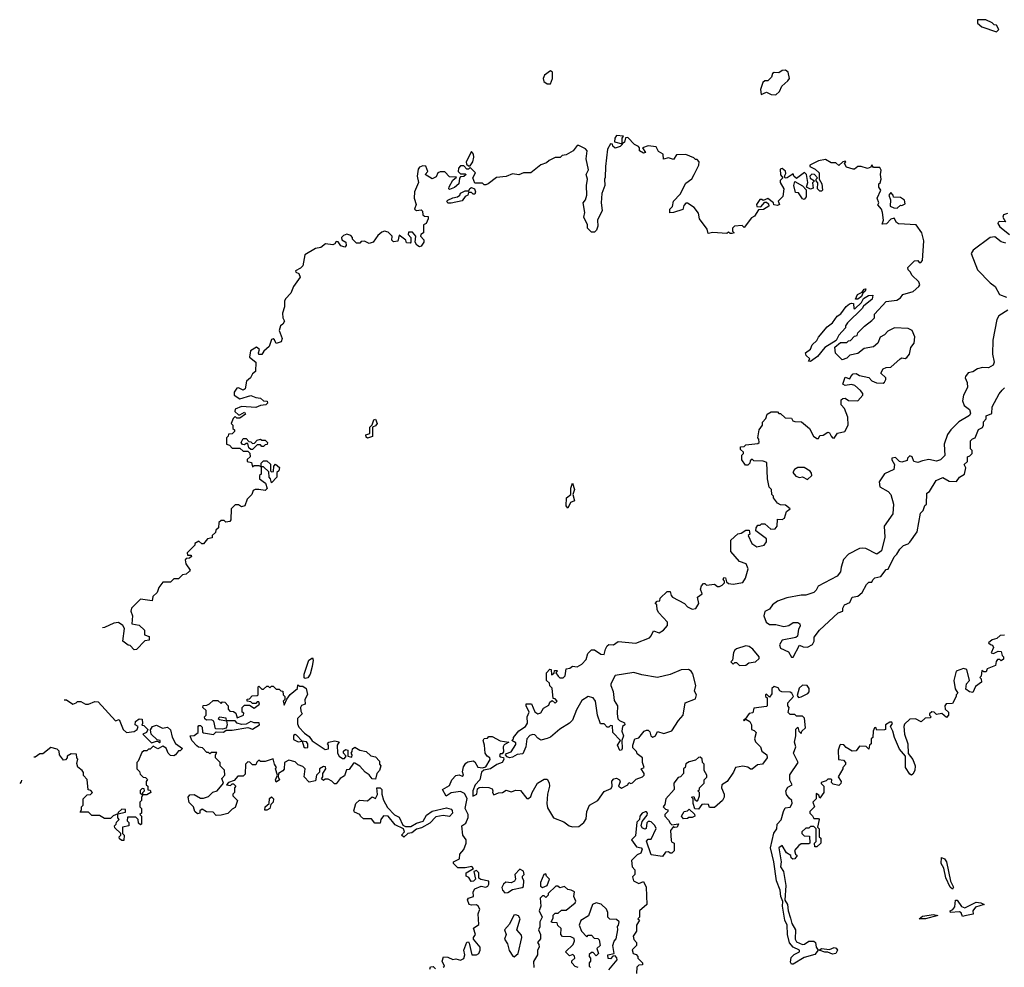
# Model space of a CAD drawing. Extents: x 2106670 to 2323771, y 35271 to 224896.
# Tile 367 of 419: x 2235748 to 2241994, y 188777 to 194787. Entities that reach past the tile are written whole.
import ezdxf

# ---------------------------------------------------------------- set-up
doc = ezdxf.new("R2010")
doc.units = 0

msp = doc.modelspace()

# ---------------------------------------------------------------- linework, layer by layer
at = {"layer": '0CON20XD'}
for points in [[(2241945, 194710), (2241958.8, 194725), (2241945, 194752.5), (2241930, 194755), (2241917.5, 194767.5), (2241877, 194787), (2241823.3, 194786.7), (2241823.3, 194765), (2241852.7, 194742.7), (2241945, 194710)], [(2239115, 194380), (2239127.5, 194415), (2239127.5, 194455), (2239115, 194462.5), (2239076.7, 194435), (2239068.8, 194415), (2239074, 194394), (2239095, 194380), (2239115, 194380)], [(2240545, 194310), (2240568.3, 194331.7), (2240582.5, 194365), (2240621.7, 194398.3), (2240632.5, 194415), (2240622.5, 194455), (2240606.9, 194466.9), (2240585, 194464), (2240565, 194450), (2240535, 194452.5), (2240523.3, 194445), (2240517, 194423), (2240495, 194400), (2240475, 194400), (2240462.3, 194387.7), (2240447.5, 194345), (2240451.7, 194311.7), (2240485, 194327.5), (2240515, 194312.5), (2240545, 194310)], [(2239105, 190440), (2239111.7, 190458.3), (2239125, 190470), (2239145, 190452.5), (2239156.7, 190465), (2239145, 190480), (2239131.7, 190481.7), (2239127, 190547), (2239111.7, 190561.7), (2239108.3, 190578.3), (2239090, 190595), (2239090, 190645), (2239111.7, 190668.3), (2239120, 190665), (2239121.7, 190631.7), (2239138.3, 190641.7), (2239141.7, 190658.3), (2239155, 190660), (2239160, 190655), (2239150, 190645), (2239163.6, 190623.6), (2239175, 190612.5), (2239195, 190612.5), (2239207.5, 190625), (2239215, 190670), (2239237, 190673), (2239255, 190687.5), (2239285, 190683.3), (2239315, 190700), (2239340.7, 190729.3), (2239353, 190767), (2239375, 190790), (2239395, 190790), (2239435, 190762.5), (2239455, 190760), (2239463.8, 190795), (2239474.2, 190815.8), (2239485, 190823.3), (2239515, 190822.5), (2239545, 190842.5), (2239656.4, 190833.6), (2239743, 190867), (2239755, 190880), (2239768.3, 190911.7), (2239805, 190897.5), (2239832.5, 190915), (2239857.5, 190945), (2239857.5, 190965), (2239802.5, 191025), (2239792.5, 191045), (2239790, 191075), (2239780, 191085), (2239791.7, 191098.3), (2239808.3, 191101.7), (2239811.7, 191118.3), (2239855, 191160), (2239875, 191160), (2239880, 191135), (2239890, 191125), (2239965, 191083.3), (2239985, 191063.3), (2240015, 191047.5), (2240038.3, 191051.7), (2240056.7, 191085), (2240047.5, 191125), (2240077.5, 191145), (2240067.5, 191175), (2240073, 191197), (2240085, 191210), (2240095, 191210), (2240105, 191200), (2240155, 191207.5), (2240175, 191192.5), (2240187, 191193), (2240205, 191200), (2240220, 191215), (2240220, 191225), (2240210, 191235), (2240215, 191250), (2240226.1, 191246.1), (2240231.7, 191221.7), (2240245, 191210), (2240275, 191207.5), (2240335, 191217.5), (2240353.3, 191245), (2240368.8, 191305), (2240356.7, 191335), (2240315, 191350), (2240260, 191415), (2240260, 191485), (2240303, 191527), (2240325, 191530), (2240355, 191550), (2240375, 191550), (2240380, 191525), (2240370, 191515), (2240393.3, 191465), (2240425, 191443.8), (2240470, 191455), (2240486.2, 191475), (2240486.7, 191495), (2240417.5, 191545), (2240420, 191565), (2240430, 191580), (2240445, 191580), (2240455, 191590), (2240475, 191590), (2240512.5, 191555), (2240541.2, 191558.8), (2240554, 191575), (2240555, 191620), (2240585, 191617.5), (2240600, 191625), (2240613.3, 191666.7), (2240636.7, 191685), (2240607, 191707), (2240575, 191710), (2240555, 191720), (2240530, 191755), (2240530, 191765), (2240520, 191775), (2240517, 191807), (2240503, 191823), (2240492.5, 191875), (2240488.3, 191978.3), (2240465, 191987.5), (2240405, 191990), (2240395, 192000), (2240381.7, 191988.3), (2240380, 191975), (2240368.3, 191961.7), (2240351.7, 191961.7), (2240330, 191995), (2240330, 192025), (2240340, 192035), (2240340, 192045), (2240321.7, 192061.7), (2240321.7, 192078.3), (2240345, 192080), (2240355, 192090), (2240431.7, 192098.3), (2240440, 192105), (2240437, 192127), (2240430, 192135), (2240440, 192185), (2240460, 192215), (2240460, 192235), (2240481.7, 192258.3), (2240490, 192285), (2240515, 192300), (2240555, 192300), (2240565, 192290), (2240575, 192290), (2240605, 192262.5), (2240645, 192260), (2240653.6, 192243.6), (2240665, 192237.5), (2240707, 192237), (2240757.5, 192195), (2240783.3, 192145), (2240805, 192130), (2240815, 192130), (2240825, 192150), (2240845, 192152.5), (2240875, 192170), (2240886.4, 192166.4), (2240896, 192146), (2240904.4, 192134.4), (2240915, 192132), (2240936, 192164), (2240982.5, 192175), (2241003.3, 192215), (2241002.5, 192265), (2240980.7, 192320.7), (2240960, 192345), (2240960, 192375), (2240970, 192385), (2240985, 192387.5), (2241005, 192372.5), (2241065, 192370), (2241097.5, 192405), (2241096.7, 192416.7), (2241082.5, 192435), (2241046.1, 192466.1), (2241025, 192473.3), (2240985, 192467.5), (2240970, 192475), (2240985, 192520), (2241015, 192510), (2241020, 192525), (2241035, 192540), (2241055, 192542.5), (2241075, 192531.2), (2241135, 192517.5), (2241155, 192496.2), (2241184.2, 192484.2), (2241225, 192481.2), (2241235, 192487.5), (2241243.3, 192505), (2241242.5, 192515), (2241211.2, 192545), (2241225, 192572.5), (2241245, 192581.2), (2241275, 192583.3), (2241333, 192637), (2241345, 192642.5), (2241365, 192637.5), (2241376.4, 192643.6), (2241392.5, 192665), (2241401.7, 192708.3), (2241423.3, 192735), (2241426.7, 192775), (2241410, 192815), (2241385, 192827.5), (2241298.3, 192831.7), (2241255, 192812.5), (2241235, 192787.5), (2241207, 192773), (2241192.5, 192735), (2241165, 192712.5), (2241105, 192702.5), (2241065, 192670), (2241015, 192660), (2240995, 192640), (2240965, 192630), (2240923, 192673), (2240920, 192710), (2240955, 192740), (2240995, 192740), (2241005, 192750), (2241018.3, 192751.7), (2241045, 192780), (2241060, 192785), (2241065, 192800), (2241107, 192843), (2241155, 192880), (2241170, 192895), (2241171.7, 192918.3), (2241245, 193000), (2241311.7, 193008.3), (2241336.4, 193023.6), (2241350, 193045), (2241415.9, 193064.1), (2241452.5, 193095), (2241457.5, 193105), (2241452.5, 193125), (2241407, 193167), (2241400, 193185), (2241385, 193200), (2241382.5, 193215), (2241425, 193257.5), (2241445, 193260), (2241455, 193247.5), (2241465, 193247.5), (2241475, 193260), (2241483.8, 193385), (2241471.2, 193435), (2241435, 193486.7), (2241323, 193493), (2241310.7, 193500.7), (2241295, 193527.5), (2241275, 193522.5), (2241246.7, 193493.3), (2241220, 193490), (2241227.5, 193515), (2241222.5, 193565), (2241216.2, 193585), (2241193, 193613), (2241197.5, 193625), (2241188, 193655), (2241210, 193705), (2241197.5, 193725), (2241197.5, 193745), (2241206.7, 193753.3), (2241212.5, 193775), (2241208.8, 193805), (2241213, 193833), (2241205, 193850), (2241165, 193850), (2241155, 193867.5), (2241148.3, 193851.7), (2241126.4, 193843.6), (2241086.4, 193856.4), (2241065, 193856.7), (2241045, 193840), (2241035, 193840), (2240992.3, 193852.3), (2240980, 193875), (2240990, 193885), (2240985, 193890), (2240970, 193885), (2240945, 193862.5), (2240925, 193880), (2240895, 193880), (2240859.3, 193899.3), (2240815, 193892.5), (2240760, 193865), (2240760, 193855), (2240795, 193840), (2240820, 193815), (2240820, 193775), (2240837.5, 193745), (2240840, 193705), (2240835, 193700), (2240825, 193700), (2240810, 193715), (2240811.7, 193751.7), (2240800, 193765), (2240800, 193775), (2240810, 193785), (2240790, 193805), (2240773, 193807), (2240760, 193795), (2240761.7, 193781.7), (2240790, 193765), (2240778.3, 193751.7), (2240781.7, 193718.3), (2240765, 193712.5), (2240740, 193725), (2240747.5, 193755), (2240740, 193805), (2240727, 193817), (2240675, 193780), (2240660, 193795), (2240655, 193810), (2240617, 193783), (2240605, 193782.5), (2240600, 193795), (2240609.3, 193810.7), (2240606.1, 193826.1), (2240585, 193842.5), (2240571.7, 193838.3), (2240573.6, 193803.6), (2240590, 193785), (2240573, 193767), (2240572.5, 193755), (2240596.2, 193715), (2240590, 193665), (2240560, 193635), (2240567.5, 193615), (2240555, 193607.5), (2240533, 193613), (2240530, 193625), (2240495, 193652.5), (2240465, 193640), (2240457, 193647), (2240443.9, 193646.1), (2240422.5, 193615), (2240425, 193602.5), (2240450, 193600), (2240475, 193630), (2240485, 193630), (2240498.3, 193618.3), (2240500, 193605), (2240467, 193583), (2240435, 193580), (2240409.3, 193540.7), (2240390.7, 193529.3), (2240345, 193470), (2240331.7, 193481.7), (2240281.7, 193478.3), (2240270, 193465), (2240270, 193445), (2240280, 193435), (2240265, 193430), (2240255, 193430), (2240245, 193440), (2240235, 193430), (2240145, 193437.5), (2240115, 193430), (2240108.3, 193458.3), (2240060, 193525), (2240055, 193560), (2240027.5, 193595), (2239985, 193622.5), (2239975, 193622.5), (2239961.7, 193608.3), (2239955, 193582.5), (2239895, 193563.3), (2239871.7, 193561.7), (2239872.5, 193585), (2239888.8, 193601.2), (2239895.8, 193635), (2239938.6, 193681.4), (2239975, 193750), (2240012.9, 193777.1), (2240026, 193805), (2240056.7, 193865), (2240057.5, 193885), (2240045, 193900), (2240035, 193900), (2240025, 193910), (2239975, 193932.5), (2239915, 193930), (2239895, 193900), (2239865, 193910), (2239832.5, 193902.5), (2239830, 193935), (2239800.7, 193950.7), (2239785, 193980), (2239735, 193986.7), (2239700, 193975), (2239717.5, 193945), (2239705, 193940), (2239680, 193955), (2239680, 193975), (2239673, 193983), (2239647.5, 193995), (2239605, 194040), (2239591.7, 194038.3), (2239585, 194010), (2239570, 194000), (2239570, 194035), (2239578.3, 194048.3), (2239535, 194052.5), (2239522.5, 194035), (2239521.7, 194011.7), (2239570, 194000), (2239570, 193995), (2239557, 193983), (2239525, 193972.5), (2239510, 193985), (2239508.3, 193998.3), (2239495, 194000), (2239476.7, 193965), (2239463.8, 193855), (2239463, 193787), (2239457.5, 193775), (2239460, 193735), (2239441.2, 193685), (2239436.7, 193625), (2239443, 193577), (2239412.5, 193515), (2239416.4, 193476.4), (2239407, 193453), (2239395, 193440), (2239375, 193440), (2239350, 193465), (2239350, 193485), (2239327.5, 193535), (2239332.5, 193565), (2239322.5, 193625), (2239336.7, 193645), (2239346.2, 193675), (2239343.8, 193735), (2239350, 193775), (2239341.2, 193805), (2239356, 193835), (2239342.5, 193905), (2239347.5, 193955), (2239337, 193967), (2239295, 193990), (2239285, 193990), (2239260, 193955), (2239215, 193930), (2239190, 193925)], [(2239190, 193925), (2239177, 193913), (2239145, 193912.5), (2239107.5, 193895), (2239090.7, 193879.3), (2239055, 193866.7), (2238990, 193815), (2238943.3, 193816.7), (2238915, 193803.3), (2238875, 193810), (2238835, 193793.3), (2238773.6, 193786.4), (2238720, 193745), (2238705, 193740), (2238695, 193740), (2238685, 193750), (2238635, 193750), (2238622.5, 193785), (2238640, 193815), (2238605, 193850), (2238595, 193840), (2238585, 193840), (2238565, 193860), (2238545, 193860), (2238532.5, 193845), (2238530, 193825), (2238545, 193810), (2238575, 193810), (2238580, 193805), (2238565, 193792.5), (2238545, 193790), (2238538.3, 193781.7), (2238533, 193747), (2238507, 193723), (2238475, 193710), (2238470, 193715), (2238473, 193727), (2238495, 193770), (2238518.3, 193788.3), (2238475, 193790), (2238445, 193822.5), (2238415, 193822.5), (2238400, 193815), (2238389.3, 193790.7), (2238365, 193777.5), (2238320, 193805), (2238337.5, 193825), (2238325, 193857.5), (2238305, 193860), (2238285, 193851.2), (2238275, 193840), (2238270, 193795), (2238277.5, 193755), (2238253.3, 193695), (2238250, 193655), (2238263.8, 193615), (2238253.3, 193585), (2238265, 193577.5), (2238295, 193580), (2238302.5, 193572.5), (2238305, 193550), (2238315, 193540), (2238338.3, 193538.3), (2238340, 193525), (2238327.5, 193495), (2238310, 193485), (2238310, 193435), (2238292.5, 193425), (2238290, 193415), (2238311.7, 193391.7), (2238311.2, 193375), (2238295, 193350), (2238285, 193346.7), (2238266.4, 193356.4), (2238257.5, 193375), (2238260, 193415), (2238239.3, 193439.3), (2238215, 193440), (2238212.5, 193425), (2238230, 193405), (2238230, 193375), (2238225, 193370), (2238201.7, 193371.7), (2238198.3, 193388.3), (2238155, 193420), (2238147.5, 193382.5), (2238118.3, 193378.3), (2238108.3, 193388.3), (2238110, 193415), (2238085, 193440), (2238063.3, 193446.7), (2238045, 193440), (2238020.7, 193419.3), (2237990, 193375), (2237965, 193367.5), (2237935, 193382.5), (2237915, 193380), (2237905, 193370), (2237885, 193370), (2237860, 193395), (2237860, 193405), (2237849.3, 193419.3), (2237823.8, 193426.2), (2237801.7, 193418.3), (2237790, 193405), (2237791.7, 193391.7), (2237817, 193377), (2237820, 193355), (2237810, 193345), (2237785, 193352.5), (2237768.3, 193378.3), (2237755, 193380), (2237747.5, 193365), (2237735, 193360), (2237687.5, 193365), (2237658.1, 193341.9), (2237623.5, 193336.5), (2237556.7, 193295), (2237544.3, 193225.7), (2237529.4, 193210.6), (2237497.5, 193195), (2237500, 193185), (2237518, 193178), (2237526.2, 193155), (2237484.3, 193095.7), (2237467.3, 193052.7), (2237435, 193016.7), (2237428.8, 193001.2), (2237427.1, 192965), (2237416.2, 192925), (2237417, 192897), (2237427.5, 192875), (2237417.5, 192855), (2237403.3, 192845), (2237393.3, 192815), (2237412.5, 192765), (2237406.1, 192743.9), (2237375, 192733.8), (2237365, 192757.5), (2237355, 192763.3), (2237345, 192758.8), (2237330.6, 192715), (2237297.5, 192685), (2237285, 192662.5), (2237265, 192662.5), (2237262.5, 192675), (2237270, 192695), (2237250.7, 192709.3), (2237212.5, 192687.5), (2237206, 192646), (2237245.9, 192615.9), (2237243.6, 192556.4), (2237225, 192540), (2237212.5, 192515), (2237186.4, 192493.6), (2237177.5, 192445), (2237165, 192437.5), (2237135, 192452.5), (2237125, 192450), (2237107.5, 192425), (2237107.5, 192405), (2237145, 192383.3), (2237215, 192403.8), (2237245, 192390), (2237276.2, 192386.2), (2237295, 192370), (2237317.5, 192367.5), (2237320, 192355), (2237310, 192345), (2237275, 192340), (2237245, 192327.5), (2237155, 192333.3), (2237115, 192317.5), (2237111.7, 192301.7), (2237135, 192280), (2237145, 192280), (2237175, 192297.5), (2237180, 192285), (2237145, 192260), (2237125, 192260), (2237115, 192270), (2237101.7, 192258.3), (2237090, 192225), (2237100, 192215), (2237100, 192195), (2237110, 192185), (2237110, 192175), (2237095, 192160), (2237071.7, 192158.3), (2237070, 192145), (2237060, 192135), (2237060, 192095), (2237078.3, 192088.3), (2237095, 192070), (2237145, 192070), (2237165, 192050), (2237195, 192050), (2237208.3, 192038.3), (2237210, 192015), (2237191.7, 191998.3), (2237190, 191985), (2237218.3, 191978.3), (2237225, 191950), (2237235, 191960), (2237265, 191960), (2237280, 191950), (2237280, 191905), (2237270, 191895), (2237270, 191875), (2237308.3, 191848.3), (2237317, 191813), (2237305, 191800), (2237265, 191807.5), (2237242.5, 191807.5), (2237230, 191800), (2237220, 191775), (2237190, 191745), (2237176.4, 191703.6), (2237155, 191697.5), (2237135, 191710), (2237115, 191710), (2237090, 191685), (2237087.5, 191615), (2237080, 191605), (2237055, 191600), (2237045, 191610), (2237025, 191610), (2237011.7, 191598.3), (2237010, 191565), (2236991.7, 191548.3), (2236990, 191535), (2236970, 191515), (2236968.3, 191501.7), (2236940, 191495), (2236915, 191462.5), (2236903, 191463), (2236885, 191480), (2236860, 191465), (2236860, 191455), (2236810, 191405), (2236811.7, 191391.7), (2236835, 191390), (2236838.3, 191381.7), (2236825, 191372.5), (2236805, 191370), (2236798.3, 191361.7), (2236801.2, 191335), (2236830, 191295), (2236825, 191290), (2236805, 191270), (2236780, 191265), (2236755, 191240), (2236725, 191240), (2236705, 191220), (2236655, 191220), (2236630, 191185), (2236620, 191155), (2236591.7, 191128.3), (2236588.3, 191101.7), (2236515, 191112.5), (2236457.5, 191055), (2236453.3, 191035), (2236462.5, 191005), (2236460, 190955), (2236505, 190947.5), (2236540, 190915), (2236540, 190885), (2236570, 190875), (2236568.3, 190851.7), (2236541.7, 190848.3), (2236488.3, 190791.7), (2236475, 190790), (2236448.3, 190818.3), (2236435, 190820), (2236402.5, 190845), (2236412.5, 190925), (2236402.5, 190945), (2236375, 190963.3), (2236345, 190960), (2236285, 190932.5), (2236273.6, 190930.1)], [(2238605, 193860), (2238623.3, 193885), (2238630, 193915), (2238627.5, 193935), (2238615, 193950), (2238580, 193885), (2238581.7, 193871.7), (2238595, 193860), (2238605, 193860)], [(2238485, 193623.3), (2238463.6, 193623.6), (2238457.5, 193635), (2238465, 193642.5), (2238495, 193657.5), (2238526.1, 193663.9), (2238540, 193675), (2238543.6, 193686.4), (2238575, 193702.5), (2238598.3, 193701.7), (2238603.6, 193716.4), (2238615, 193722.5), (2238632.5, 193715), (2238640, 193695), (2238635, 193680), (2238625, 193680), (2238615, 193690), (2238595, 193690), (2238590, 193675), (2238573.8, 193666.2), (2238555, 193637.5), (2238485, 193623.3)], [(2240725, 193647.5), (2240715, 193650), (2240688.3, 193688.3), (2240670, 193690), (2240660, 193735), (2240665, 193760), (2240715, 193732.5), (2240737, 193707), (2240736.7, 193663.3), (2240725, 193647.5)], [(2241315, 193592.5), (2241335, 193610), (2241345, 193607.5), (2241365, 193620), (2241361.7, 193641.7), (2241335, 193660), (2241291.7, 193661.7), (2241290, 193675), (2241275, 193690), (2241262.5, 193675), (2241272.5, 193645), (2241270, 193605), (2241293, 193593), (2241315, 193592.5)], [(2242015, 193557.5), (2241990, 193550), (2241986, 193535), (2242002.5, 193505), (2241965, 193507.5), (2241956.2, 193503.8), (2241954, 193495), (2241965, 193473.8), (2242027.5, 193425)], [(2242005, 193370), (2241975, 193377.5), (2241935, 193410), (2241905, 193406), (2241797.5, 193325), (2241783.3, 193305), (2241825, 193200), (2241905, 193118.8), (2241936.7, 193095), (2241964.1, 193044.1), (2242007.7, 193027.7)], [(2241065, 193013.8), (2241050, 193015), (2241062.5, 193045), (2241091.7, 193058.3), (2241105, 193077.5), (2241115, 193080), (2241112.5, 193065), (2241097.5, 193052.5), (2241088.8, 193031.2), (2241065, 193013.8)], [(2240765, 192620), (2240751.7, 192621.7), (2240760, 192635), (2240736.4, 192656.4), (2240732.5, 192675), (2240765, 192697.5), (2240776, 192724), (2240805, 192752.5), (2240816.1, 192773.9), (2240870.7, 192839.3), (2240905, 192863.3), (2240933.6, 192906.4), (2240957.7, 192922.3), (2240992, 192968), (2241012.5, 192985), (2241025, 192990), (2241036.7, 192986.7), (2241040, 192955), (2241047, 192953), (2241087.7, 192992.3), (2241100.8, 193019.2), (2241133.1, 193036.9), (2241159.3, 193039.3), (2241156.7, 193015), (2241100.7, 192969.3), (2241092.5, 192955), (2241000, 192865), (2240987.5, 192845), (2240987, 192833), (2240943.6, 192786.4), (2240926.7, 192753.3), (2240855, 192708.8), (2240809.5, 192650.5), (2240765, 192620)], [(2242015.9, 192944.1), (2241960.5, 192909.5), (2241946.2, 192885), (2241920.8, 192755), (2241919.2, 192665), (2241930, 192615), (2241924.2, 192595.8), (2241895, 192578.8), (2241855, 192580), (2241825, 192573.3), (2241795, 192552.5), (2241765, 192546.7), (2241748.8, 192525), (2241746.2, 192515), (2241758.8, 192485), (2241761.2, 192455), (2241736.2, 192405), (2241729.3, 192369.3), (2241739.5, 192339.5), (2241773.3, 192315), (2241779.3, 192290.7), (2241773, 192277), (2241705, 192236.7), (2241655, 192186.7), (2241634.2, 192155.8), (2241613.3, 192095), (2241617, 192023), (2241590, 191995), (2241565, 191987.5), (2241515, 191996.7), (2241475, 191990), (2241445, 191977.5), (2241420, 191985), (2241410, 192015), (2241395, 192020), (2241380, 192005), (2241378.3, 191991.7), (2241345, 191980), (2241330, 191985), (2241305, 192010), (2241280, 192005), (2241280, 191995), (2241297.5, 191965), (2241292.5, 191935), (2241234.1, 191905.9), (2241200, 191855), (2241204.1, 191824.1), (2241256.7, 191795), (2241274, 191775), (2241292, 191715), (2241287.3, 191652.7), (2241231.2, 191575), (2241236.2, 191505), (2241215, 191417.5), (2241185, 191397.5), (2241115, 191433.8), (2241095, 191435.8), (2241075, 191432), (2241005, 191396.2), (2240975, 191362.5), (2240958.8, 191315), (2240956.2, 191285), (2240935, 191257.5), (2240812.5, 191195), (2240800.7, 191169.3), (2240785, 191153.3), (2240735, 191136.2), (2240705, 191136.2), (2240615, 191120), (2240555, 191100), (2240524.1, 191075.9), (2240505, 191047.5), (2240475, 191032.5), (2240468, 191005), (2240484.2, 190965), (2240505, 190950.8), (2240545, 190952), (2240595, 190939.2), (2240627.5, 190945), (2240655, 190963.8), (2240683.8, 190963.8), (2240696.7, 190955), (2240699.3, 190940.7), (2240688.8, 190921.2), (2240683, 190877), (2240671.7, 190868.3), (2240585, 190852.5), (2240568.3, 190821.7), (2240575, 190800), (2240625, 190777.5), (2240644.1, 190744.1), (2240655, 190743.3)], [(2240655, 190743.3), (2240695, 190820), (2240718.3, 190808.3), (2240745, 190807.5), (2240776.7, 190823.3), (2240787.5, 190845), (2240788.3, 190871.7), (2240822.5, 190915), (2240940, 191025), (2240970, 191035), (2240970, 191055), (2240980, 191075), (2241015, 191090), (2241030, 191125), (2241065, 191130), (2241092.5, 191155), (2241120, 191205), (2241135, 191220), (2241155, 191220), (2241160, 191235), (2241173, 191247), (2241210, 191255), (2241245, 191300), (2241258.3, 191301.7), (2241295, 191380), (2241313, 191397), (2241331.7, 191428.3), (2241355, 191452.5), (2241385, 191462.5), (2241395, 191472.5), (2241440.7, 191539.3), (2241463.6, 191656.4), (2241480, 191675), (2241490, 191705), (2241500, 191715), (2241502.5, 191785), (2241520, 191795), (2241562.5, 191865), (2241605, 191882.5), (2241645, 191860), (2241691.7, 191858.3), (2241710, 191885), (2241742.5, 191905), (2241750, 191945), (2241740, 191965), (2241760, 191985), (2241760, 192015), (2241775, 192020), (2241790, 192035), (2241790, 192055), (2241780, 192065), (2241780, 192115), (2241791.7, 192128.3), (2241810, 192135), (2241831.7, 192188.3), (2241855, 192200), (2241862.5, 192215), (2241863, 192237), (2241880, 192255), (2241880, 192275), (2241915, 192290), (2241918.3, 192331.7), (2241962.5, 192415), (2241981.7, 192438.3), (2241995, 192452.5)], [(2237955, 192132.5), (2237945, 192140), (2237943.3, 192155), (2237968.3, 192161.7), (2237968.3, 192201.7), (2237983.6, 192216.4), (2237995, 192250), (2238005, 192252.5), (2238015.6, 192225), (2238005, 192210), (2237987, 192203), (2237985.6, 192144.4), (2237955, 192132.5)], [(2237225, 192060), (2237215, 192060), (2237201.7, 192071.7), (2237195, 192100), (2237185, 192100), (2237175, 192090), (2237161.7, 192091.7), (2237152.5, 192105), (2237165, 192130), (2237185, 192130), (2237201.7, 192111.7), (2237215, 192110), (2237225, 192100), (2237238.3, 192101.7), (2237255, 192120), (2237275, 192127.5), (2237285, 192120), (2237305, 192120), (2237320, 192105), (2237318.3, 192091.7), (2237305, 192090), (2237295, 192080), (2237285, 192080), (2237275, 192090), (2237255, 192090), (2237225, 192060)], [(2237345, 191850), (2237340, 191875), (2237330, 191885), (2237328.3, 191918.3), (2237295, 191950), (2237280, 191950), (2237280, 191975), (2237295, 191990), (2237315, 191990), (2237338.3, 191968.3), (2237340, 191925), (2237345, 191920), (2237358.3, 191921.7), (2237360, 191955), (2237371.7, 191968.3), (2237396.4, 191946.4), (2237392.5, 191925), (2237380, 191915), (2237380, 191885), (2237345, 191850)], [(2240745, 191870), (2240772.5, 191895), (2240771.7, 191911.7), (2240763, 191923), (2240725, 191947.5), (2240683.9, 191946.1), (2240662.5, 191935), (2240652.5, 191915), (2240672.7, 191892.7), (2240695, 191883.3), (2240715, 191887.5), (2240745, 191870)], [(2239225, 191688.8), (2239214.2, 191704.2), (2239216.2, 191755), (2239244.2, 191775.8), (2239244.5, 191815.5), (2239255, 191847.5), (2239268.3, 191808.3), (2239256.2, 191775), (2239268, 191735), (2239243.3, 191725), (2239225, 191688.8)], [(2241995.6, 190884.4), (2241968.3, 190881.7), (2241948, 190862), (2241916.9, 190853.1), (2241893.3, 190835), (2241907.5, 190825), (2241919.1, 190819.1), (2241925.8, 190805), (2241911.7, 190771.7), (2241925, 190767.5), (2241955, 190782.5), (2241975, 190780), (2241980, 190755), (2241990, 190745), (2241988.3, 190731.7), (2241975, 190720), (2241965, 190730), (2241951.7, 190728.3), (2241943, 190717), (2241938.3, 190691.7), (2241885, 190670), (2241878.3, 190651.7), (2241865, 190650), (2241851.7, 190658.3), (2241847, 190623), (2241840, 190615), (2241847, 190607), (2241850, 190585), (2241811.7, 190558.3), (2241795, 190520), (2241773, 190523), (2241750.7, 190540.7), (2241753.8, 190575), (2241772.5, 190595), (2241756.4, 190666.4), (2241735, 190672.5), (2241690, 190655), (2241673.3, 190595), (2241683.6, 190543.6), (2241700, 190515), (2241690, 190505), (2241690, 190495), (2241665, 190450), (2241625, 190447.5), (2241617.5, 190435), (2241620, 190415), (2241640, 190395), (2241640, 190375), (2241628.3, 190361.7), (2241597, 190387), (2241565, 190380), (2241550, 190395), (2241535, 190397.5), (2241520, 190385), (2241520, 190375), (2241530, 190365), (2241525, 190360), (2241493, 190357), (2241467, 190333), (2241431.7, 190351.7), (2241395, 190350), (2241361.7, 190318.3), (2241357.5, 190305), (2241361.2, 190255), (2241382, 190195), (2241383.8, 190133.8), (2241414.4, 190094.4), (2241428, 190055), (2241427.5, 190025), (2241415, 190000.8), (2241405, 189996), (2241395, 190001.2), (2241367.5, 190045), (2241366.7, 190115), (2241330.3, 190160.3), (2241296.7, 190235), (2241288, 190275), (2241272.5, 190305), (2241285, 190323.3), (2241281.7, 190331.7), (2241268.3, 190331.7), (2241240, 190315), (2241240, 190285), (2241235, 190282.5), (2241185, 190280), (2241178.3, 190298.3), (2241170, 190295), (2241162.5, 190275), (2241160, 190235), (2241150, 190225), (2241150, 190195), (2241140, 190185), (2241135, 190160), (2241117.5, 190177.5), (2241075, 190180), (2241055, 190150), (2241028.3, 190148.3), (2240990.7, 190170.7), (2240977, 190187), (2240955, 190190), (2240950, 190185), (2240940, 190155), (2240942.5, 190095), (2240975, 190090), (2240987.5, 190075), (2240987, 190063), (2240970, 190045), (2240970, 190035), (2240940, 189985), (2240960, 189955), (2240957, 189943), (2240945, 189930), (2240908.3, 189938.3), (2240898.3, 189948.3), (2240900, 189965), (2240895, 189970), (2240875, 189970), (2240865, 189960), (2240831.7, 189948.3), (2240831.7, 189941.7), (2240850, 189925), (2240850, 189885), (2240825, 189850), (2240818.3, 189868.3), (2240801.7, 189878.3), (2240800, 189845), (2240780, 189825), (2240790, 189795), (2240760, 189765), (2240760, 189755), (2240778.3, 189738.3), (2240785, 189720), (2240815, 189720), (2240820, 189715), (2240810, 189665), (2240820, 189655), (2240820, 189605), (2240830, 189595), (2240830, 189565), (2240805, 189540), (2240791.7, 189541.7), (2240790, 189565), (2240800, 189575), (2240800, 189655), (2240785, 189670), (2240765, 189670), (2240755, 189660), (2240735, 189660), (2240710, 189635), (2240710, 189625), (2240725, 189610), (2240758.3, 189608.3), (2240760, 189565), (2240755, 189560), (2240705, 189560), (2240690.7, 189549.3), (2240663, 189517), (2240670, 189495), (2240680, 189485), (2240666.1, 189463.9), (2240653, 189463), (2240641.7, 189471.7), (2240640, 189485), (2240613.6, 189503.6), (2240585, 189550), (2240564, 189535), (2240579.2, 189445), (2240573.6, 189413.6), (2240592.9, 189385), (2240609.2, 189295), (2240601.7, 189201.7), (2240618.1, 189175), (2240622.9, 189135), (2240638.9, 189088.9), (2240647.1, 189055), (2240670, 189015), (2240668.6, 188955), (2240675, 188938), (2240715, 188920.9), (2240727.2, 188922.8), (2240755, 188942.2), (2240785, 188942.2), (2240797.5, 188935), (2240800, 188905), (2240813.3, 188885), (2240791.5, 188858.5), (2240725, 188838.6), (2240655, 188796.9), (2240645, 188796), (2240638.3, 188808.3), (2240642, 188838), (2240661.9, 188858.1), (2240694, 188875), (2240694.2, 188885), (2240655, 188904.3), (2240631.7, 188931.7), (2240618.7, 188985), (2240617.5, 189045), (2240602.9, 189075), (2240587.5, 189165), (2240590, 189195), (2240576.5, 189225), (2240572.5, 189265), (2240550, 189325), (2240532.9, 189445), (2240511.5, 189535), (2240531.5, 189628.5), (2240551.2, 189655), (2240554, 189685), (2240578.8, 189711.2), (2240592.5, 189765), (2240605, 189787.5), (2240635, 189792.5), (2240648.8, 189815), (2240646.7, 189835), (2240628.6, 189848.6)], [(2240315, 190690), (2240355, 190692.5), (2240373, 190707), (2240416.7, 190713.3), (2240440, 190735), (2240440, 190745), (2240400, 190795), (2240375, 190812.5), (2240355, 190816.7), (2240295, 190796.7), (2240285, 190787.5), (2240277, 190773), (2240270, 190725), (2240260, 190715), (2240275, 190700), (2240285, 190710), (2240295, 190710), (2240315, 190690)], [(2237558.3, 190608.3), (2237552.5, 190612.5), (2237553.3, 190635), (2237582, 190725), (2237605, 190740), (2237610, 190725), (2237604.2, 190685), (2237590, 190635), (2237575, 190612.5), (2237558.3, 190608.3)], [(2238435, 188776.7), (2238443.3, 188785), (2238428.8, 188815), (2238437.5, 188842.5), (2238465, 188840.8), (2238495, 188826.2), (2238515, 188831.2), (2238545, 188822.5), (2238565, 188832.5), (2238572, 188855), (2238566, 188885), (2238585, 188936.7), (2238595, 188937.5), (2238599.5, 188929.5), (2238616.2, 188856.2), (2238645, 188855.8), (2238661.2, 188865), (2238670, 188885), (2238670, 188905), (2238626.7, 188955), (2238626.7, 188965), (2238640, 188985), (2238627.5, 189025), (2238661.7, 189048.3), (2238656.7, 189115), (2238667.5, 189145), (2238657.5, 189165), (2238645, 189173.3), (2238615, 189170), (2238600, 189175), (2238588, 189205), (2238595, 189216.2), (2238627.5, 189225), (2238624.3, 189255), (2238635, 189273.8), (2238675, 189291.2), (2238705, 189285.8), (2238717.8, 189292.2), (2238723.3, 189303.3), (2238723.3, 189323.3), (2238673, 189333), (2238661.7, 189341.7), (2238660, 189375), (2238645, 189390), (2238630, 189385), (2238640, 189335), (2238627, 189323), (2238611.7, 189321.7), (2238596.4, 189346.4), (2238580, 189355), (2238580, 189375), (2238627.5, 189402.5), (2238617, 189417), (2238575, 189407.5), (2238528.3, 189408.3), (2238500, 189435), (2238500, 189445), (2238537.5, 189465), (2238541.2, 189495), (2238566.1, 189523.9), (2238580, 189565), (2238580, 189585), (2238560, 189615), (2238553.3, 189675), (2238578.3, 189691.7), (2238593, 189727), (2238593.3, 189745), (2238574.2, 189785), (2238586.7, 189846.7), (2238569.1, 189879.1), (2238545, 189891.4), (2238485, 189883.3), (2238452.5, 189862.5), (2238430, 189905), (2238475, 189930), (2238490, 189965), (2238515, 189992.5), (2238535, 189997.5), (2238555, 189990), (2238562.5, 189995), (2238556.7, 190016.7), (2238562.7, 190047.3), (2238578.3, 190071.7), (2238590.5, 190079.5), (2238625, 190086.7), (2238635, 190080), (2238655, 190046.2), (2238685, 190042.5), (2238705, 190047.5), (2238732.5, 190095), (2238730, 190105), (2238713.3, 190115), (2238701.2, 190135), (2238697.5, 190185), (2238687.5, 190215), (2238695, 190227.5), (2238715, 190230), (2238725, 190240), (2238745, 190240), (2238795, 190213.3), (2238850, 190205), (2238822.3, 190187.7), (2238816, 190175), (2238817, 190143), (2238808.3, 190131.7), (2238795, 190130), (2238791.7, 190118.3), (2238795, 190112.5), (2238817.5, 190107.5), (2238820, 190095), (2238808.8, 190075), (2238775, 190062), (2238735, 190036.2), (2238693, 190027), (2238676.7, 190015), (2238667.5, 189965), (2238636.7, 189935), (2238622.5, 189895), (2238622.5, 189862.5), (2238647.5, 189875), (2238651.2, 189908.8), (2238662.7, 189917.3), (2238685, 189920), (2238725, 189917.5), (2238745, 189908.8), (2238750, 189895), (2238746.7, 189885), (2238755, 189870), (2238785, 189882.5), (2238810, 189885), (2238835, 189900), (2238865, 189888.8), (2238895, 189900), (2238925, 189897.5), (2238965, 189847.5), (2238975, 189847.5), (2238990.7, 189859.3), (2238998.8, 189885), (2239032.5, 189945), (2239075, 189970), (2239095, 189970), (2239107, 189947), (2239110, 189925), (2239095.7, 189875), (2239091.5, 189815), (2239097.2, 189787.2), (2239133.8, 189723.8), (2239199.5, 189699.5), (2239233.9, 189673.9), (2239255, 189667.5), (2239295, 189668.8), (2239327.5, 189695), (2239341.7, 189718.3), (2239346.2, 189765), (2239363.8, 189805), (2239415.9, 189834.1), (2239455, 189892.5), (2239499.5, 189910.5), (2239506.7, 189925), (2239503.6, 189956.4), (2239517.5, 189972.5), (2239535, 189976.7), (2239553.3, 189965), (2239556.7, 189953.3), (2239547.5, 189925), (2239565, 189912.5), (2239606.4, 189933.6), (2239611.7, 189948.3), (2239625, 189942.5), (2239635, 189946.7), (2239659.3, 189970.7), (2239700, 189985), (2239710, 189995), (2239710, 190005), (2239690, 190035), (2239710, 190045), (2239700, 190075), (2239700, 190105), (2239665, 190130), (2239660, 190145), (2239638.3, 190168.3), (2239637.5, 190185), (2239650, 190225), (2239675, 190232.5), (2239710, 190275), (2239725, 190280), (2239735, 190280), (2239745, 190270), (2239752.5, 190245), (2239765, 190236.7), (2239782.5, 190245), (2239795, 190272.5), (2239835, 190260), (2239884.1, 190275.9), (2239927.7, 190342.3), (2239957.5, 190375), (2239970, 190455), (2240035, 190480), (2240042.5, 190505), (2240028.3, 190528.3), (2240036.7, 190565), (2240018.3, 190638.3), (2240008.8, 190655), (2239990, 190665), (2239945, 190664), (2239875, 190634.2), (2239795, 190615.6), (2239695, 190631.4), (2239644.2, 190645.8), (2239525, 190626.7), (2239497.5, 190575), (2239497.5, 190565), (2239513.3, 190525), (2239518.3, 190468.3), (2239541.2, 190435), (2239537.5, 190385), (2239543, 190353), (2239553, 190343), (2239585, 190327.5), (2239587.5, 190315), (2239572.5, 190305), (2239567.5, 190275), (2239577.5, 190245), (2239567.5, 190215), (2239570, 190165), (2239566.1, 190153.9), (2239555, 190151.2), (2239541.2, 190185), (2239560, 190215), (2239510, 190265), (2239508.3, 190308.3), (2239495, 190310), (2239485, 190300), (2239475, 190300), (2239455, 190320), (2239431.7, 190321.7), (2239413.8, 190375), (2239401.2, 190465), (2239386.7, 190485), (2239355, 190494), (2239315, 190470), (2239280, 190410), (2239254, 190345), (2239236.2, 190325), (2239175, 190286.7), (2239115, 190236), (2239095, 190227.5), (2239055, 190218), (2239035, 190229.2), (2239015, 190251.2), (2239003.9, 190253.9), (2238983.3, 190246.7), (2238966, 190225), (2238958.8, 190175), (2238940, 190130), (2238904, 190126), (2238875, 190108.8), (2238855, 190106.2), (2238840.8, 190110.8), (2238830, 190125), (2238836.7, 190133.3), (2238865.9, 190144.1), (2238895, 190190), (2238895, 190200), (2238870, 190215), (2238880, 190225), (2238880, 190235), (2238913.6, 190276.4), (2238957.5, 190305), (2238970, 190325), (2238966.7, 190365), (2238980, 190395), (2238960, 190435), (2238961.7, 190448.3), (2238995, 190447.5), (2239016.4, 190396.4), (2239035, 190383.8), (2239055, 190390), (2239070.7, 190419.3), (2239105, 190440)], [(2236995, 189740), (2236975, 189760), (2236933, 189763), (2236905, 189780), (2236891.7, 189768.3), (2236890, 189755), (2236875, 189750), (2236860, 189765), (2236850, 189795), (2236823, 189823), (2236817.5, 189855), (2236828.3, 189871.7), (2236855, 189872.5), (2236895, 189850), (2236915, 189850), (2236945, 189860), (2236973, 189887), (2237000, 189895), (2237040, 189945), (2237030, 189975), (2237050, 189995), (2237047, 190027), (2237020, 190055), (2237020, 190075), (2236990, 190105), (2236990, 190125), (2236998.3, 190138.3), (2236965, 190140), (2236955, 190130), (2236945, 190140), (2236935, 190140), (2236908.3, 190168.3), (2236883, 190173), (2236871.7, 190181.7), (2236840, 190215), (2236830, 190245), (2236855, 190247.5), (2236880, 190265), (2236880, 190305), (2236885, 190310), (2236895, 190310), (2236905, 190300), (2236907.5, 190267.5), (2236913, 190263), (2236977.5, 190252.5), (2236995, 190270), (2237041.7, 190268.3), (2237058.3, 190281.7), (2237095, 190280), (2237195, 190297.5), (2237225, 190286.7), (2237270, 190315), (2237266.7, 190326.7), (2237235, 190327.5), (2237215, 190336), (2237185, 190318.8), (2237155, 190316), (2237127.5, 190325), (2237115, 190340), (2237060, 190340), (2237057, 190357), (2237015, 190362.5), (2237007.5, 190355), (2237015, 190347.5), (2237060, 190340), (2237063.8, 190315), (2237057.5, 190292.5), (2237035, 190286.2), (2236990, 190290), (2236978.8, 190338.8), (2236965, 190346.7), (2236933.3, 190343.3), (2236921.7, 190351.7), (2236920, 190365), (2236930, 190375), (2236930, 190405), (2236910, 190425), (2236911.7, 190438.3), (2236935, 190440), (2236951.7, 190448.3), (2236975, 190470), (2237005, 190470), (2237025, 190450), (2237035, 190460), (2237048.3, 190458.3), (2237070, 190435), (2237070, 190415), (2237081.7, 190401.7), (2237105, 190400), (2237118.3, 190388.3), (2237128.3, 190358.3), (2237167.5, 190375), (2237168.8, 190388.8), (2237160, 190395), (2237160, 190425), (2237175, 190440), (2237205, 190440), (2237235, 190420), (2237270, 190445), (2237265, 190460), (2237255, 190460), (2237245, 190450), (2237225, 190450), (2237215, 190460), (2237190, 190465), (2237191.7, 190478.3), (2237205, 190480), (2237221.7, 190498.3), (2237255, 190500), (2237260, 190505), (2237260, 190555), (2237265, 190560), (2237285, 190540), (2237295, 190540), (2237315, 190560), (2237325, 190560), (2237335, 190550), (2237345, 190560), (2237355, 190560), (2237375, 190540), (2237395, 190540), (2237405, 190530), (2237418.3, 190528.3), (2237420, 190505), (2237430, 190495), (2237430, 190475), (2237420, 190465), (2237425, 190440), (2237441.7, 190478.3), (2237463.6, 190506.4), (2237510, 190545), (2237511.7, 190568.3), (2237525, 190560), (2237545, 190560), (2237566.2, 190545), (2237573, 190507), (2237557.5, 190475), (2237560, 190445), (2237535, 190437.5), (2237530, 190425), (2237530.8, 190400.8), (2237540, 190385), (2237510.8, 190355), (2237510.5, 190320.5), (2237519.5, 190299.5), (2237555, 190262), (2237585, 190241.2), (2237603.4, 190213.4), (2237685, 190157.5), (2237707, 190163), (2237707.5, 190185), (2237700, 190195), (2237710, 190205), (2237745, 190212.5), (2237775, 190207.5), (2237762.5, 190185), (2237763.3, 190135), (2237774, 190115), (2237795, 190101.2), (2237808.3, 190101.7), (2237820, 190115), (2237802.5, 190135), (2237803, 190147), (2237815, 190157.5), (2237830, 190155), (2237830, 190115), (2237855, 190110), (2237857.5, 190125), (2237850, 190135), (2237857.5, 190145), (2237858.3, 190161.7), (2237875, 190172.5), (2237905, 190153.3), (2237945.9, 190145.9), (2237975, 190117.5), (2238005, 190112.5), (2238030, 190085), (2238030, 190065), (2238040, 190055), (2238030, 190025), (2238013.3, 190006.7), (2238005, 189970), (2237983, 189973), (2237965, 189998), (2237940, 190015), (2237905, 190052), (2237875, 190071.2), (2237865, 190071.2), (2237838.3, 190031.7), (2237821.7, 190028.3), (2237808.3, 189991.7), (2237780, 189975), (2237755, 189940), (2237745, 189940), (2237728.3, 189958.3), (2237705, 189970), (2237685, 189970), (2237675, 189962.5), (2237663, 189973), (2237670, 189985), (2237670, 190005), (2237690, 190035), (2237688.3, 190048.3), (2237675, 190050), (2237650, 190035), (2237650, 190015), (2237630, 189995), (2237625, 189960), (2237585, 189950), (2237552.5, 189985), (2237560, 190035), (2237545, 190050), (2237515, 190060), (2237495, 190080), (2237455, 190090), (2237427.5, 190075), (2237425.7, 190034.3), (2237417.8, 190022.2), (2237390, 190005), (2237387.5, 189985), (2237396, 189965), (2237375, 189950), (2237370, 189965), (2237382.5, 189995), (2237370, 190035), (2237377.5, 190045), (2237363.8, 190065), (2237355, 190100), (2237305, 190082.5), (2237275, 190082.5), (2237265, 190090), (2237251.7, 190078.3), (2237245, 190060), (2237225, 190060), (2237208.3, 190078.3), (2237195, 190080), (2237180, 190065), (2237178.3, 190001.7), (2237165, 189990), (2237131.7, 189988.3), (2237108.3, 189961.7), (2237071.7, 189948.3), (2237060, 189935), (2237085, 189930), (2237095, 189940), (2237105, 189940), (2237120, 189925), (2237110, 189915), (2237110, 189885), (2237100, 189875), (2237100, 189865), (2237130, 189835), (2237115, 189790), (2237095, 189780), (2237068.3, 189751.7), (2237025, 189742.5), (2236995, 189740)], [(2240628.6, 189848.6), (2240613.2, 189873.2), (2240608.6, 189895), (2240620.3, 189919.7), (2240647.5, 189935), (2240634.3, 189964.3), (2240633, 189997), (2240686.7, 190075), (2240657.5, 190135), (2240672.5, 190175), (2240663.8, 190205), (2240672.5, 190245), (2240672.5, 190287.5), (2240685, 190300), (2240690, 190275), (2240705, 190260), (2240710, 190275), (2240732.5, 190295), (2240726.1, 190356.1), (2240715, 190370), (2240675, 190370), (2240665, 190380), (2240635, 190380), (2240623, 190393), (2240630, 190425), (2240620, 190435), (2240620, 190455), (2240657.5, 190495), (2240646.4, 190516.4), (2240635, 190522.5), (2240583, 190523), (2240570.7, 190530.7), (2240560, 190550), (2240535, 190557.5), (2240520, 190545), (2240519.3, 190510.7), (2240505, 190490), (2240485, 190510), (2240480, 190505), (2240480, 190495), (2240490, 190485), (2240490, 190435), (2240485, 190430), (2240405, 190420), (2240398.3, 190391.7), (2240375, 190387.5), (2240350, 190350), (2240340, 190345), (2240345, 190340), (2240355, 190350), (2240380, 190335), (2240390, 190315), (2240390, 190285), (2240408.3, 190278.3), (2240420, 190265), (2240410, 190225), (2240416.4, 190206.4), (2240447.5, 190175), (2240457, 190147), (2240487.5, 190125), (2240490, 190105), (2240460, 190065), (2240428.3, 190061.7), (2240395, 190032.5), (2240385, 190032.5), (2240366.4, 190046.4), (2240335, 190052.5), (2240290, 190045), (2240276.2, 190013.8), (2240236.7, 189955), (2240202.5, 189935), (2240200, 189915), (2240217.5, 189875), (2240216.7, 189855), (2240207.5, 189835), (2240155, 189790), (2240125, 189790), (2240118.3, 189808.3), (2240095, 189812.5), (2240075, 189810), (2240055, 189780), (2240031.7, 189781.7), (2240020, 189815), (2240020, 189845), (2240010, 189855), (2240025, 189860), (2240031.7, 189841.7), (2240045, 189830), (2240050, 189835), (2240060, 189865), (2240060, 189885), (2240050, 189895), (2240060, 189905), (2240060, 189915), (2240090, 189945), (2240090, 189965), (2240107, 189983), (2240107.5, 189995), (2240090, 190025), (2240090, 190065), (2240080, 190075), (2240078.3, 190098.3), (2240065, 190110), (2240055, 190107.5), (2240035, 190090), (2239995, 190080), (2239973.6, 190066.4), (2239970, 190045), (2239960, 190035), (2239960, 190005), (2239940, 189985), (2239925, 189980), (2239897.5, 189945), (2239900, 189905), (2239847.5, 189845), (2239841.7, 189808.3), (2239830, 189795), (2239845, 189780), (2239860, 189775), (2239860, 189765), (2239840, 189745), (2239840, 189735), (2239865, 189710), (2239875, 189690), (2239885, 189680), (2239927.5, 189687.5), (2239920, 189665), (2239902.5, 189662.5), (2239895, 189670), (2239877.5, 189645), (2239880.7, 189580.7), (2239883.3, 189573.3), (2239900, 189565), (2239900, 189515), (2239885, 189500), (2239875, 189500), (2239865, 189510), (2239845, 189507.5), (2239825, 189480), (2239755, 189490), (2239723.9, 189576.1), (2239735, 189590), (2239755, 189590), (2239786.4, 189656.4), (2239776.4, 189676.4), (2239755, 189700), (2239745, 189702.5), (2239735, 189702.5), (2239726.2, 189693.8), (2239723, 189657), (2239715, 189653.8), (2239700, 189660), (2239691.2, 189675), (2239697.5, 189702.5), (2239728.3, 189741.7), (2239730, 189755), (2239725, 189762.5), (2239715, 189763.3), (2239697.5, 189755), (2239682.5, 189735), (2239680, 189715), (2239663, 189697), (2239655, 189610), (2239630, 189585), (2239660.7, 189540.7), (2239690, 189535), (2239696.2, 189525), (2239688.8, 189501.2), (2239665, 189490), (2239630, 189455), (2239632.5, 189415), (2239650, 189395), (2239650, 189365), (2239635, 189350), (2239642.5, 189325), (2239675, 189307.5), (2239705, 189320), (2239722.5, 189285), (2239727.5, 189175), (2239680, 189135), (2239680, 189095), (2239670, 189085), (2239680, 189075), (2239660, 189045), (2239660, 189005), (2239640, 188975), (2239643, 188953), (2239660, 188935), (2239660, 188915), (2239632.5, 188887.5), (2239640, 188865), (2239658.3, 188858.3), (2239670, 188845), (2239670, 188835), (2239700, 188805), (2239698.3, 188791.7), (2239675, 188790), (2239662.5, 188777.5), (2239661.7, 188738.3)], [(2240688.3, 190488.3), (2240705, 190492.5), (2240747, 190513), (2240755.8, 190524.2), (2240756, 190545), (2240744.2, 190564.2), (2240715, 190566.2), (2240692, 190548), (2240680.7, 190500.7), (2240688.3, 190488.3)], [(2236030.7, 190473.9), (2236045, 190472.5), (2236085, 190446.7), (2236106.4, 190453.6), (2236115, 190462.5), (2236135, 190462.5), (2236165, 190446.7), (2236185, 190446.2), (2236225, 190462.5), (2236245, 190460), (2236355, 190340), (2236378.3, 190348.3), (2236403.8, 190285), (2236425, 190266.7), (2236475, 190273.3), (2236492.5, 190285), (2236500, 190305), (2236480, 190315), (2236483.3, 190336.7), (2236505, 190352.5), (2236525, 190350), (2236527.5, 190322.5), (2236521.7, 190311.7), (2236535, 190310), (2236560, 190285), (2236553, 190267), (2236530, 190255), (2236585, 190200), (2236615, 190210), (2236625, 190210), (2236635, 190200), (2236640, 190205), (2236640, 190215), (2236620, 190220), (2236581.2, 190255), (2236576.7, 190283.3), (2236590, 190305), (2236615, 190313.3), (2236653.7, 190293.7), (2236685, 190300), (2236703.8, 190283.8), (2236715.8, 190235.8), (2236736, 190196), (2236780, 190165), (2236765, 190150), (2236755, 190150), (2236736.7, 190123.3), (2236725, 190117.5), (2236705, 190120), (2236690, 190135), (2236676.4, 190166.4), (2236655, 190180), (2236625, 190162.5), (2236595, 190180), (2236575, 190160), (2236565, 190160), (2236555, 190150), (2236535, 190150), (2236521.7, 190138.3), (2236500, 190085), (2236490, 190075), (2236490, 190035), (2236508.3, 190018.3), (2236511.7, 190001.7), (2236531.7, 189981.7), (2236545, 189980), (2236558.3, 189968.3), (2236550, 189955), (2236550, 189935), (2236560, 189925), (2236561.7, 189901.7), (2236575, 189900), (2236580, 189885), (2236555, 189870), (2236530, 189870), (2236530, 189885), (2236540, 189895), (2236538.3, 189908.3), (2236525, 189910), (2236511.7, 189898.3), (2236511.7, 189881.7), (2236530, 189870), (2236520, 189855), (2236520, 189835), (2236510, 189825), (2236510, 189795), (2236520, 189785), (2236520, 189755), (2236510, 189745), (2236520, 189735), (2236520, 189685), (2236515, 189680), (2236501.7, 189691.7), (2236500, 189715), (2236485, 189730), (2236431.7, 189728.3), (2236430, 189705), (2236440, 189695), (2236440, 189675), (2236400, 189665), (2236400, 189625), (2236410, 189615), (2236408.3, 189581.7), (2236395, 189580), (2236381.7, 189591.7), (2236380, 189605), (2236390, 189615), (2236390, 189625), (2236351.7, 189661.7), (2236350, 189675), (2236360, 189685), (2236361.7, 189698.3), (2236380, 189715), (2236370, 189725), (2236370, 189750), (2236418.3, 189761.7), (2236418.3, 189778.3), (2236395, 189780), (2236371.7, 189758.3), (2236370, 189750), (2236341.7, 189738.3), (2236325, 189720), (2236285, 189720), (2236255, 189740), (2236205, 189740), (2236185, 189760), (2236131.7, 189761.7), (2236140, 189775), (2236140, 189795), (2236150, 189805), (2236150, 189845), (2236175, 189870), (2236197, 189873), (2236210, 189885), (2236198.3, 189898.3), (2236181.7, 189901.7), (2236177, 189967), (2236153, 189993), (2236151.7, 190011.7), (2236143.3, 190025), (2236116.4, 190046.4), (2236111.2, 190068.8), (2236116.7, 190096.7), (2236110, 190105), (2236108.3, 190128.3), (2236075, 190130), (2236050, 190115), (2236050, 190105), (2236038.3, 190091.7), (2236025, 190090), (2236000, 190125), (2235998.3, 190148.3), (2235985, 190160), (2235945, 190170), (2235895, 190130), (2235875, 190130), (2235845, 190110), (2235836.8, 190110)], [(2237558.3, 190168.3), (2237575, 190170), (2237576, 190195), (2237567.3, 190207.3), (2237540, 190210), (2237505, 190248.8), (2237495, 190253.3), (2237485, 190246.2), (2237485, 190222.5), (2237515, 190207.5), (2237540, 190210), (2237550, 190175), (2237558.3, 190168.3)], [(2235758.3, 189962.7), (2235757, 189953), (2235747.9, 189943.1)], [(2238185, 189602.5), (2238170, 189615), (2238190, 189635), (2238182.5, 189655), (2238130.7, 189680.7), (2238085.8, 189735.8), (2238055, 189737.5), (2238040, 189715), (2238035, 189690), (2238001.7, 189691.7), (2237979.3, 189719.3), (2237928.3, 189718.3), (2237910, 189735), (2237906.4, 189746.4), (2237871.7, 189761.7), (2237868.3, 189768.3), (2237880, 189815), (2237903.9, 189836.1), (2237955, 189832.5), (2237983, 189857), (2238005, 189847.5), (2238017, 189873), (2238014, 189915), (2238035, 189914.3), (2238044.3, 189905), (2238044.4, 189874.4), (2238055, 189837.5), (2238081.2, 189791.2), (2238125, 189743.3), (2238155, 189730), (2238178.3, 189678.3), (2238195, 189668.8), (2238229.7, 189670.3), (2238265, 189690.8), (2238307, 189703), (2238328.6, 189741.4), (2238365, 189767.5), (2238455, 189787.8), (2238485, 189780), (2238492.2, 189772.2), (2238492.9, 189755), (2238475, 189733.8), (2238435, 189739.5), (2238388.3, 189731.7), (2238348.8, 189691.2), (2238297.9, 189662.1), (2238265, 189652.9), (2238235, 189630), (2238210, 189625), (2238185, 189602.5)], [(2237303, 189773), (2237306.2, 189795), (2237330, 189815), (2237333, 189847), (2237345, 189857.5), (2237357.5, 189845), (2237355.7, 189825), (2237340.5, 189809.5), (2237334, 189785), (2237315, 189774), (2237303, 189773)], [(2239958.3, 189718.3), (2239947.5, 189735), (2239962.5, 189765), (2239985, 189770), (2239995, 189780), (2240028.3, 189748.3), (2240030, 189735), (2240015, 189727.5), (2239993, 189727), (2239985, 189720), (2239958.3, 189718.3)], [(2241665, 189272.9), (2241651.2, 189285), (2241624, 189345), (2241611.4, 189405), (2241592.9, 189435), (2241595, 189472.5), (2241616, 189465), (2241627.1, 189445), (2241653, 189323), (2241671.2, 189285), (2241665, 189272.9)], [(2238825, 189250), (2238845, 189250.8), (2238875, 189271.2), (2238935, 189282.5), (2238945, 189290), (2238946.2, 189325), (2238937.5, 189345), (2238937.5, 189355), (2238948.8, 189365), (2238945, 189387.5), (2238921.7, 189398.3), (2238890, 189365), (2238892.5, 189335), (2238886.2, 189323.8), (2238865, 189312.5), (2238833, 189317), (2238816.2, 189303.8), (2238806.4, 189283.6), (2238811.2, 189265), (2238825, 189250)], [(2239065, 189282.5), (2239093.8, 189296.2), (2239110, 189335), (2239090, 189355), (2239085, 189370), (2239072.5, 189365), (2239052, 189315), (2239052, 189292), (2239065, 189282.5)], [(2239290, 188775), (2239271.7, 188781.7), (2239250, 188805), (2239251.7, 188818.3), (2239270, 188835), (2239268.3, 188848.3), (2239257.5, 188857.5), (2239235, 188850), (2239210, 188875), (2239258.3, 188921.7), (2239267.5, 188945), (2239265, 188960), (2239245, 188970), (2239191.7, 188971.7), (2239180, 188985), (2239182.5, 189022.5), (2239161.7, 189041.7), (2239158.3, 189058.3), (2239125, 189060), (2239120, 189065), (2239131.7, 189088.3), (2239133, 189107), (2239145, 189120), (2239165, 189120), (2239185, 189140), (2239215, 189140), (2239272.5, 189185), (2239277, 189197), (2239262.5, 189225), (2239267.5, 189255), (2239247, 189267), (2239225, 189270), (2239205, 189290), (2239175, 189280), (2239161.7, 189291.7), (2239148.3, 189291.7), (2239100, 189245), (2239100, 189235), (2239085, 189220), (2239075, 189230), (2239065, 189230), (2239050, 189215), (2239053.3, 189165), (2239043.8, 189135), (2239062.5, 189095), (2239046.7, 189065), (2239046.7, 189033.3), (2239040, 189015), (2239052.5, 188985), (2239051.7, 188958.3), (2239032.5, 188935), (2239041.7, 188921.7), (2239042.5, 188905), (2239033.6, 188886.4), (2239032.5, 188855), (2239007, 188813), (2239010, 188775)], [(2239485, 188760), (2239537.5, 188825), (2239537, 188837), (2239525, 188850), (2239511.7, 188848.3), (2239495, 188830), (2239481.7, 188831.7), (2239480, 188855), (2239520, 188865), (2239510, 188915), (2239518.3, 188941.7), (2239531.7, 188958.3), (2239542.5, 189015), (2239540, 189035), (2239547, 189043), (2239550, 189065), (2239535, 189080), (2239491.7, 189081.7), (2239480, 189095), (2239480, 189125), (2239470, 189145), (2239437, 189177), (2239405, 189186.7), (2239382.5, 189175), (2239356.4, 189103.6), (2239307, 189073), (2239297.5, 189045), (2239312.5, 189005), (2239345, 188970), (2239355, 188980), (2239375, 188980), (2239391.7, 188961.7), (2239415, 188960), (2239425, 188950), (2239430, 188915), (2239410, 188895), (2239420, 188865), (2239405, 188850), (2239385, 188870), (2239375, 188870), (2239361.7, 188858.3), (2239360, 188845), (2239370, 188835), (2239370, 188815), (2239360, 188805), (2239360, 188785), (2239370, 188775)], [(2241730, 189100), (2241721.5, 189121.5), (2241709.1, 189129.1), (2241652.5, 189125), (2241650, 189135), (2241666.9, 189143.1), (2241679.7, 189160.3), (2241685, 189202.5), (2241695, 189203.3), (2241723, 189163), (2241745, 189154), (2241815, 189189.2), (2241845, 189185.6), (2241866.7, 189175), (2241811.1, 189158.9), (2241794.3, 189135), (2241795.9, 189114.1), (2241745, 189104), (2241730, 189100)], [(2238885, 188843.3), (2238910, 188865), (2238933.8, 188965), (2238930.7, 188980.7), (2238902.5, 189015), (2238922.5, 189085), (2238913, 189103), (2238895, 189110), (2238883.6, 189106.4), (2238855, 189050), (2238822.5, 189015), (2238833.3, 188985), (2238822.5, 188955), (2238843.3, 188925), (2238853.9, 188883.9), (2238877, 188847), (2238885, 188843.3)], [(2241453.8, 189083.8), (2241475, 189100.6), (2241545, 189112), (2241572.5, 189105), (2241495, 189084.5), (2241453.8, 189083.8)], [(2240905, 188860), (2240875, 188873.3), (2240855, 188872), (2240820, 188885), (2240835, 188895.6), (2240885, 188890), (2240915, 188902.7), (2240927.6, 188897.6), (2240935.6, 188885), (2240925, 188863.3), (2240905, 188860)], [(2238350, 188765), (2238355, 188780), (2238371.7, 188781.7), (2238385, 188766.7)]]:
    msp.add_lwpolyline(points, dxfattribs=at)

doc.saveas('drawing.dxf')
